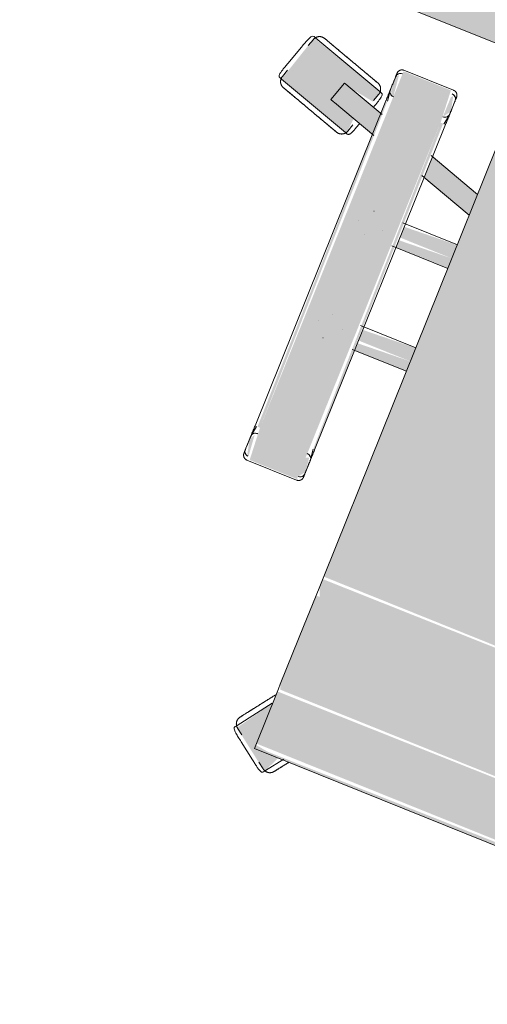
# Model space of a CAD drawing. Header units: millimetres. Extents: x -526411 to -400573, y 47353 to 130199.
# Tile 274 of 543: x -479536 to -479259, y 88995 to 89580. Entities that reach past the tile are written whole.
import ezdxf

# ---------------------------------------------------------------- set-up
doc = ezdxf.new("R2010")
doc.units = ezdxf.units.MM
doc.layers.add('I-FURN', color=30, linetype='Continuous', lineweight=18)

# ---------------------------------------------------------------- blocks, each defined once
blk = doc.blocks.new('80_KA_OP4_Open werkplek 4P - 2 wp 1 s_-248064-3e Verdieping - Percelen telling LI')
at = {"layer": 'I-FURN'}
blk.add_hatch(color=122, dxfattribs=at).paths.add_polyline_path([(3500, 50), (3500, 850), (1850, 850), (1850, 50), (3334.57, 50)], flags=0)
blk.add_line((1850, 50), (3500, 50), dxfattribs=at)
blk = doc.blocks.new('82_3B_bureaustoel - directie vierkant - 82_3B_bureaustoel - directie vierkant-V7-3e Verdieping - Percelen telling LI')
at = {"layer": 'I-FURN'}
for points in [[(192.68, 292.2), (187.92, 281.78), (203.2, 279.49), (203.4, 252.95), (217.4, 274.24), (193.28, 291.76)], [(-203.2, 281.78), (-203.2, 278.66), (203.2, 280.69), (201.94, 281.78), (-201.74, 281.78)], [(-203.2, 278.66), (-203.2, 246.88), (203.2, 246.88), (203.2, 278.66), (-124.64, 278.66)], [(-203.2, 246.88), (-201.92, 243.71), (203.2, 245.33), (203.2, 246.88), (-111.83, 246.88)], [(-203.2, 243.71), (-201.03, 240.7), (203.2, 240.7), (201.99, 243.71), (-203.14, 243.71)], [(-203.2, 240.7), (-203.2, 220.63), (203.2, 220.63), (203.2, 240.7), (-201.99, 240.7)], [(-203.2, 220.63), (-203.2, 203.86), (203.2, 203.86), (203.2, 220.63), (-197.77, 220.63)], [(-203.2, 203.86), (-203.2, 183.93), (203.2, 183.93), (203.2, 203.86), (-196.45, 203.86)], [(-203.2, 183.93), (-203.2, 178.18), (203.2, 178.18), (200.89, 183.93), (-200.51, 183.93)], [(-203.2, 178.18), (-201.03, 171.84), (203.2, 173.43), (203.2, 178.18), (-202.49, 178.18)], [(-203.2, 171.84), (-203.2, -103.38), (203.2, -103.38), (203.2, 171.84), (-202.56, 171.84)], [(239.51, 124.06), (239.51, 104), (271.26, 104), (269.78, 124.06), (257.82, 124.06)], [(236.34, 104), (237.93, -104), (239.51, -104), (237.27, 104), (236.45, 104)], [(239.51, 104), (239.51, -104), (271.26, -104), (271.26, 104)], [(271.26, 104), (273.51, -104), (274.44, -102.72), (272.85, 104), (272.09, 104)], [(203.2, 40.26), (203.2, 34.13), (236.34, 35.86), (236.34, 40.26), (213.16, 40.26)], [(203.2, 34.13), (203.2, 31.75), (236.34, 31.75), (236.34, 34.13), (215.63, 34.13)], [(203.2, 31.75), (203.2, 25.62), (236.34, 27.34), (236.34, 31.75), (216.59, 31.75)], [(203.2, -25.62), (203.2, -31.75), (236.34, -30.02), (236.34, -25.62), (204.77, -25.62)], [(203.2, -31.75), (203.2, -34.13), (236.34, -34.13), (236.34, -31.75), (207.24, -31.75)], [(203.2, -34.13), (203.2, -40.26), (236.34, -38.62), (236.34, -34.13), (208.2, -34.13)], [(239.51, -104), (241, -124.06), (271.26, -124.06), (271.26, -104)]]:
    blk.add_hatch(color=122, dxfattribs=at).paths.add_polyline_path(points, flags=0)
h = blk.add_hatch(color=122, dxfattribs=at)
h.paths.add_polyline_path([(239.51, 122.36), (236.34, 118.23), (237.57, 109.56), (239.51, 110.35), (239.51, 120.38)], flags=0)
h.paths.add_polyline_path([(271.26, 122.36), (272.61, 109.06), (274.44, 112.5), (272.35, 121.36), (271.83, 121.84)], flags=0)
h = blk.add_hatch(color=122, dxfattribs=at)
h.paths.add_polyline_path([(203.2, -59.35), (203.2, -72.7), (236.34, -83.47), (236.34, -70.11), (220.64, -65.01)], flags=0)
h.paths.add_polyline_path([(274.44, -82.49), (274.44, -95.85), (298.44, -103.65), (302.24, -91.53), (278, -83.65)], flags=0)
h = blk.add_hatch(color=122, dxfattribs=at)
h.paths.add_polyline_path([(288.41, -77.02), (286.55, -78.73), (288.23, -77.53)], flags=0)
h.paths.add_polyline_path([(289.02, -77.22), (288.26, -86.98), (301.92, -92.93), (296.79, -103.11), (281.44, -100.54), (279.92, -107.64), (327.83, -122.55), (336.73, -92.72), (289.73, -77.45)], flags=0)
h.paths.add_polyline_path([(303.02, -91.78), (305.1, -92.45), (303, -91.86)], flags=0)
h = blk.add_hatch(color=122, dxfattribs=at)
h.paths.add_polyline_path([(239.51, -107.78), (236.34, -112.5), (238.42, -121.36), (239.51, -120.38), (239.51, -110.35)], flags=0)
h.paths.add_polyline_path([(271.26, -107.82), (272.93, -120.83), (274.44, -119.44), (273.7, -110.06), (271.56, -108.09)], flags=0)
for p, q in [((192.24, 291.6), (193.05, 292.72)), ((184.67, 281.18), (192.24, 291.6)), ((197.73, 288.36), (193.88, 291.16)), ((212.02, 281.02), (201.75, 288.49)), ((212.02, 281.02), (201.75, 288.49)), ((203.2, 281.84), (-203.2, 281.84)), ((203.2, 281.84), (203.2, 278.66)), ((203.2, 278.66), (203.2, 246.88)), ((217, 274.36), (213.14, 277.16)), ((217.92, 272.94), (203.4, 252.95)), ((218.74, 274.06), (217.92, 272.94)), ((203.2, 246.88), (203.2, 243.71)), ((203.2, 243.71), (203.2, 240.7)), ((203.2, 240.7), (203.2, 220.63)), ((203.2, 220.63), (203.2, 203.86)), ((203.2, 203.86), (203.2, 183.93)), ((203.2, 183.93), (203.2, 178.18)), ((203.2, 178.18), (203.2, 171.84)), ((203.2, 171.84), (203.2, -103.38)), ((271.26, 124.72), (239.51, 124.72)), ((236.34, 119.44), (236.34, 110.7)), ((274.44, 110.74), (274.44, 119.44)), ((236.34, 111.36), (236.34, 110.7)), ((274.44, 110.74), (274.44, 111.4)), ((237.34, 104), (236.37, 110.29)), ((274.41, 110.32), (273.43, 104)), ((236.34, 104), (236.34, -104)), ((274.44, -104), (274.44, 104)), ((237.93, 40.48), (203.2, 40.48)), ((256.52, 40.48), (256.56, 40.48)), ((247.85, 31.77), (247.85, 31.75)), ((262.93, 31.77), (262.93, 31.81)), ((203.2, 25.4), (238.69, 25.4)), ((256.56, 25.4), (256.51, 25.4)), ((239, -25.4), (203.2, -25.4)), ((256.52, -25.4), (256.56, -25.4)), ((247.85, -31.77), (247.85, -31.81)), ((262.93, -31.77), (262.93, -31.75)), ((203.2, -40.48), (238.16, -40.48)), ((256.56, -40.48), (256.51, -40.48)), ((203.2, -59.35), (238.05, -70.67)), ((237.33, -83.79), (203.2, -72.7)), ((288.67, -78.77), (287.2, -83.3)), ((288.41, -77.02), (289.73, -77.45)), ((289.73, -77.45), (336.73, -92.72)), ((273.51, -82.19), (302.36, -91.57)), ((301.17, -104.53), (305.1, -92.46)), ((302.36, -91.57), (303.02, -91.78)), ((303.02, -91.78), (305.1, -92.45)), ((336.73, -92.72), (338.05, -93.15)), ((298.44, -103.65), (273.51, -95.55)), ((335.35, -98.95), (336.82, -94.42)), ((236.37, -110.29), (237.34, -104)), ((273.43, -104), (274.41, -110.32)), ((281.31, -101.42), (279.84, -105.95)), ((299.1, -103.86), (298.44, -103.65)), ((301.17, -104.53), (299.1, -103.86)), ((332.79, -114.81), (336.71, -102.73)), ((332.79, -114.81), (336.71, -102.73)), ((236.34, -110.7), (236.34, -119.44)), ((236.34, -110.7), (236.34, -111.36)), ((274.44, -119.44), (274.44, -110.74)), ((274.44, -111.4), (274.44, -110.74)), ((279.92, -107.64), (278.6, -107.21)), ((326.92, -122.92), (279.92, -107.64)), ((327.99, -121.59), (329.46, -117.06)), ((239.51, -124.72), (271.26, -124.72)), ((328.24, -123.34), (326.92, -122.92))]:
    blk.add_line(p, q, dxfattribs=at)
at = {"layer": 'I-FURN', "flags": 128}
for points in [[(181.15, 281.74), (181.56, 282.31), (181.97, 282.87), (182.36, 283.41), (182.74, 283.93), (183.11, 284.44), (183.47, 284.93), (183.81, 285.4), (184.14, 285.86), (184.46, 286.29), (184.76, 286.71), (185.04, 287.1), (185.31, 287.47), (185.56, 287.82), (185.8, 288.14), (186.02, 288.44), (186.22, 288.72), (186.41, 288.97), (186.57, 289.2), (186.72, 289.41), (186.85, 289.58), (186.96, 289.74), (187.05, 289.86), (187.12, 289.96), (187.18, 290.04), (187.21, 290.08), (187.23, 290.1)], [(187.23, 290.1), (187.22, 290.09), (187.19, 290.05), (187.14, 289.98), (187.07, 289.89), (186.99, 289.77), (186.88, 289.63), (186.76, 289.46), (186.61, 289.26), (186.45, 289.04), (186.27, 288.79), (186.08, 288.52), (185.86, 288.23), (185.63, 287.91), (185.38, 287.56), (185.12, 287.2), (184.84, 286.81), (184.54, 286.41), (184.23, 285.98), (183.9, 285.53), (183.56, 285.06), (183.21, 284.58), (182.84, 284.07), (182.46, 283.55), (182.07, 283.01), (181.67, 282.46), (181.26, 281.89)], [(187.23, 290.1), (187.34, 290.26), (187.46, 290.4), (187.59, 290.55), (187.72, 290.68), (187.86, 290.81), (188, 290.94), (188.15, 291.06), (188.3, 291.17), (188.46, 291.28), (188.62, 291.38), (188.79, 291.48), (188.95, 291.57), (189.13, 291.65), (189.3, 291.72), (189.48, 291.79), (189.66, 291.85), (189.84, 291.9), (190.03, 291.95), (190.21, 291.99), (190.4, 292.02), (190.59, 292.04), (190.78, 292.06), (190.97, 292.07), (191.16, 292.07), (191.35, 292.06), (191.54, 292.04), (191.73, 292.02), (191.92, 291.99), (192.11, 291.96), (192.29, 291.91), (192.48, 291.86), (192.66, 291.8), (192.83, 291.73), (193.01, 291.66), (193.18, 291.58), (193.35, 291.49), (193.52, 291.4), (193.68, 291.3), (193.84, 291.19), (193.88, 291.16)], [(217, 274.36), (217.15, 274.25), (217.29, 274.13), (217.44, 274), (217.57, 273.87), (217.71, 273.73), (217.83, 273.59), (217.95, 273.44), (218.07, 273.29), (218.17, 273.13), (218.28, 272.97), (218.37, 272.8), (218.46, 272.63), (218.54, 272.46), (218.62, 272.29), (218.68, 272.11), (218.74, 271.93), (218.8, 271.74), (218.84, 271.56), (218.88, 271.37), (218.91, 271.19), (218.93, 271), (218.95, 270.81), (218.96, 270.62), (218.96, 270.43), (218.95, 270.24), (218.94, 270.05), (218.91, 269.86), (218.88, 269.67), (218.85, 269.48), (218.8, 269.3), (218.75, 269.11), (218.69, 268.93), (218.62, 268.75), (218.55, 268.58), (218.47, 268.41), (218.38, 268.24), (218.29, 268.07), (218.19, 267.91), (218.08, 267.75), (218.05, 267.71)], [(205.97, 251.08), (206.45, 251.75), (206.93, 252.41), (207.42, 253.07), (207.89, 253.73), (208.37, 254.39), (208.84, 255.04), (209.31, 255.68), (209.77, 256.31), (210.23, 256.94), (210.67, 257.56), (211.11, 258.17), (211.55, 258.76), (211.97, 259.34), (212.39, 259.91), (212.79, 260.47), (213.18, 261.01), (213.57, 261.54), (213.93, 262.05), (214.29, 262.54), (214.64, 263.01), (214.96, 263.46), (215.28, 263.9), (215.58, 264.31), (215.87, 264.7), (216.13, 265.07), (216.39, 265.42), (216.62, 265.75), (216.84, 266.05), (217.04, 266.33), (217.23, 266.58), (217.39, 266.81), (217.54, 267.01), (217.67, 267.19), (217.78, 267.34), (217.87, 267.47), (217.95, 267.57), (218, 267.64), (218.03, 267.69), (218.05, 267.71)], [(218.05, 267.71), (218.04, 267.7), (218.01, 267.66), (217.96, 267.59), (217.9, 267.5), (217.81, 267.38), (217.7, 267.23), (217.58, 267.06), (217.44, 266.87), (217.28, 266.64), (217.1, 266.4), (216.9, 266.13), (216.68, 265.83), (216.45, 265.51), (216.2, 265.17), (215.94, 264.81), (215.66, 264.42), (215.36, 264.01), (215.05, 263.58), (214.73, 263.13), (214.39, 262.67), (214.03, 262.18), (213.67, 261.68), (213.29, 261.16), (212.9, 260.62), (212.5, 260.07), (212.08, 259.5), (211.66, 258.92), (211.23, 258.33), (210.79, 257.72), (210.35, 257.11), (209.89, 256.48), (209.43, 255.85), (208.97, 255.21), (208.5, 254.56), (208.02, 253.91), (207.55, 253.25), (207.06, 252.59), (206.58, 251.93), (206.1, 251.26), (205.97, 251.08)], [(203.44, 247.6), (203.92, 248.26), (204.39, 248.91), (204.87, 249.58), (205.36, 250.24), (205.84, 250.9), (205.97, 251.08)], [(205.97, 251.08), (205.49, 250.42), (205, 249.75), (204.52, 249.09), (204.05, 248.43), (203.57, 247.78)], [(236.34, 121.54), (236.34, 121.67), (236.35, 121.8), (236.36, 121.92), (236.38, 122.05), (236.4, 122.17), (236.43, 122.3), (236.46, 122.42), (236.5, 122.54), (236.54, 122.66), (236.59, 122.78), (236.64, 122.9), (236.7, 123.01), (236.76, 123.12), (236.82, 123.23), (236.89, 123.34), (236.97, 123.44), (237.05, 123.54), (237.13, 123.64), (237.21, 123.73), (237.3, 123.82), (237.39, 123.91), (237.49, 123.99), (237.59, 124.07), (237.69, 124.14), (237.8, 124.22), (237.91, 124.28), (238.02, 124.34), (238.13, 124.4), (238.25, 124.45), (238.36, 124.5), (238.48, 124.55), (238.6, 124.59), (238.73, 124.62), (238.85, 124.65), (238.97, 124.67), (239.1, 124.69), (239.23, 124.71), (239.35, 124.71), (239.48, 124.72), (239.51, 124.72)], [(271.26, 124.72), (271.39, 124.72), (271.52, 124.71), (271.64, 124.7), (271.77, 124.68), (271.89, 124.66), (272.02, 124.63), (272.14, 124.6), (272.26, 124.56), (272.38, 124.52), (272.5, 124.47), (272.62, 124.42), (272.73, 124.36), (272.84, 124.3), (272.95, 124.23), (273.06, 124.16), (273.16, 124.09), (273.26, 124.01), (273.36, 123.93), (273.45, 123.85), (273.54, 123.76), (273.63, 123.66), (273.71, 123.57), (273.79, 123.47), (273.86, 123.36), (273.94, 123.26), (274, 123.15), (274.06, 123.04), (274.12, 122.93), (274.17, 122.81), (274.22, 122.69), (274.27, 122.58), (274.31, 122.45), (274.34, 122.33), (274.37, 122.21), (274.39, 122.08), (274.41, 121.96), (274.43, 121.83), (274.43, 121.71), (274.44, 121.58), (274.44, 121.54)], [(236.34, 120.11), (236.34, 120.37), (236.34, 120.61), (236.34, 120.83), (236.34, 121.01), (236.34, 121.17), (236.34, 121.3), (236.34, 121.4), (236.34, 121.48), (236.34, 121.52), (236.34, 121.54)], [(236.34, 121.54), (236.34, 121.53), (236.34, 121.49), (236.34, 121.42), (236.34, 121.32), (236.34, 121.19), (236.34, 121.04), (236.34, 120.86), (236.34, 120.65), (236.34, 120.42), (236.34, 120.16), (236.34, 119.87), (236.34, 119.56), (236.34, 119.23), (236.34, 118.86), (236.34, 118.48), (236.34, 118.07), (236.34, 117.64), (236.34, 117.19), (236.34, 116.72), (236.34, 116.22), (236.34, 115.71), (236.34, 115.18), (236.34, 114.63), (236.34, 114.06), (236.34, 113.48), (236.34, 112.88), (236.34, 112.27), (236.34, 111.64), (236.34, 111.01), (236.34, 110.36), (236.34, 109.7), (236.34, 109.03), (236.34, 108.36), (236.34, 107.67), (236.34, 106.98), (236.34, 106.29), (236.34, 105.59), (236.34, 104.89), (236.34, 104.19), (236.34, 104)], [(274.44, 104), (274.44, 104.7), (274.44, 105.4), (274.44, 106.1), (274.44, 106.8), (274.44, 107.49), (274.44, 108.17), (274.44, 108.85), (274.44, 109.52), (274.44, 110.18), (274.44, 110.83), (274.44, 111.47), (274.44, 112.1), (274.44, 112.72), (274.44, 113.32), (274.44, 113.91), (274.44, 114.48), (274.44, 115.03), (274.44, 115.57), (274.44, 116.09), (274.44, 116.59), (274.44, 117.06), (274.44, 117.52), (274.44, 117.96), (274.44, 118.37), (274.44, 118.76), (274.44, 119.13), (274.44, 119.47), (274.44, 119.79), (274.44, 120.08), (274.44, 120.35), (274.44, 120.59), (274.44, 120.81), (274.44, 121), (274.44, 121.16), (274.44, 121.29), (274.44, 121.39), (274.44, 121.47), (274.44, 121.52), (274.44, 121.54)], [(274.44, 121.54), (274.44, 121.53), (274.44, 121.49), (274.44, 121.42), (274.44, 121.32), (274.44, 121.19), (274.44, 121.04), (274.44, 120.86), (274.44, 120.65), (274.44, 120.42), (274.44, 120.16), (274.44, 120.11)], [(288.67, -78.77), (288.73, -78.59), (288.8, -78.41), (288.88, -78.24), (288.96, -78.07), (289.05, -77.9), (289.15, -77.74), (289.25, -77.58), (289.36, -77.42), (289.48, -77.27), (289.6, -77.12), (289.73, -76.98), (289.86, -76.85), (290, -76.72), (290.14, -76.59), (290.29, -76.47), (290.44, -76.36), (290.6, -76.25), (290.76, -76.15), (290.93, -76.06), (291.1, -75.97), (291.27, -75.89), (291.45, -75.81), (291.63, -75.75), (291.81, -75.69), (291.99, -75.64), (292.17, -75.59), (292.36, -75.55), (292.55, -75.53), (292.74, -75.5), (292.93, -75.49), (293.12, -75.48), (293.31, -75.48), (293.5, -75.49), (293.69, -75.51), (293.88, -75.53), (294.07, -75.56), (294.25, -75.6), (294.44, -75.64), (294.62, -75.7), (294.67, -75.71)], [(314.22, -82.06), (313.43, -81.81), (312.65, -81.56), (311.88, -81.3), (311.1, -81.05), (310.33, -80.8), (309.57, -80.55), (308.81, -80.31), (308.07, -80.07), (307.33, -79.83), (306.6, -79.59), (305.89, -79.36), (305.19, -79.13), (304.5, -78.91), (303.83, -78.69), (303.18, -78.48), (302.54, -78.27), (301.93, -78.07), (301.33, -77.88), (300.75, -77.69), (300.19, -77.51), (299.66, -77.34), (299.15, -77.17), (298.67, -77.01), (298.2, -76.86), (297.77, -76.72), (297.36, -76.59), (296.98, -76.46), (296.62, -76.35), (296.3, -76.24), (296, -76.15), (295.73, -76.06), (295.49, -75.98), (295.28, -75.91), (295.1, -75.85), (294.95, -75.81), (294.84, -75.77), (294.75, -75.74), (294.7, -75.72), (294.67, -75.71)], [(294.67, -75.71), (294.69, -75.72), (294.73, -75.73), (294.81, -75.76), (294.92, -75.79), (295.06, -75.84), (295.23, -75.9), (295.43, -75.96), (295.66, -76.04), (295.92, -76.12), (296.21, -76.22), (296.53, -76.32), (296.88, -76.43), (297.25, -76.55), (297.66, -76.68), (298.08, -76.82), (298.54, -76.97), (299.02, -77.13), (299.52, -77.29), (300.05, -77.46), (300.6, -77.64), (301.17, -77.83), (301.76, -78.02), (302.37, -78.22), (303.01, -78.42), (303.66, -78.63), (304.32, -78.85), (305, -79.07), (305.7, -79.3), (306.41, -79.53), (307.13, -79.76), (307.87, -80), (308.61, -80.24), (309.37, -80.49), (310.13, -80.74), (310.89, -80.99), (311.67, -81.24), (312.44, -81.49), (313.22, -81.74), (314, -82), (314.22, -82.06)], [(314.22, -82.06), (315, -82.32), (315.78, -82.57), (316.56, -82.82), (317.33, -83.08), (318.1, -83.33), (318.86, -83.57), (319.62, -83.82), (320.36, -84.06), (321.1, -84.3), (321.83, -84.54), (322.54, -84.77), (323.24, -85), (323.93, -85.22), (324.6, -85.44), (325.25, -85.65), (325.89, -85.86), (326.51, -86.06), (327.1, -86.25), (327.68, -86.44), (328.24, -86.62), (328.77, -86.79), (329.28, -86.96), (329.77, -87.12), (330.23, -87.27), (330.66, -87.41), (331.07, -87.54), (331.45, -87.67), (331.81, -87.78), (332.14, -87.89), (332.43, -87.98), (332.7, -88.07), (332.94, -88.15), (333.15, -88.22), (333.33, -88.27), (333.48, -88.32), (333.59, -88.36), (333.68, -88.39), (333.74, -88.41), (333.76, -88.41)], [(333.76, -88.42), (333.75, -88.41), (333.7, -88.4), (333.62, -88.37), (333.51, -88.33), (333.37, -88.29), (333.2, -88.23), (333, -88.17), (332.77, -88.09), (332.51, -88.01), (332.22, -87.91), (331.9, -87.81), (331.55, -87.7), (331.18, -87.58), (330.78, -87.45), (330.35, -87.31), (329.89, -87.16), (329.41, -87), (328.91, -86.84), (328.38, -86.67), (327.83, -86.49), (327.26, -86.3), (326.67, -86.11), (326.06, -85.91), (325.43, -85.71), (324.78, -85.5), (324.11, -85.28), (323.43, -85.06), (322.73, -84.83), (322.02, -84.6), (321.3, -84.37), (320.56, -84.13), (319.82, -83.89), (319.07, -83.64), (318.31, -83.39), (317.54, -83.14), (316.77, -82.89), (315.99, -82.64), (315.21, -82.39), (314.43, -82.13), (314.22, -82.06)], [(333.76, -88.42), (333.94, -88.48), (334.12, -88.55), (334.29, -88.62), (334.46, -88.71), (334.63, -88.8), (334.8, -88.9), (334.96, -89), (335.11, -89.11), (335.26, -89.22), (335.41, -89.35), (335.55, -89.47), (335.69, -89.61), (335.82, -89.75), (335.94, -89.89), (336.06, -90.04), (336.18, -90.19), (336.28, -90.35), (336.38, -90.51), (336.48, -90.68), (336.56, -90.84), (336.65, -91.02), (336.72, -91.19), (336.79, -91.37), (336.84, -91.55), (336.9, -91.74), (336.94, -91.92), (336.98, -92.11), (337.01, -92.3), (337.03, -92.49), (337.04, -92.68), (337.05, -92.87), (337.05, -93.06), (337.04, -93.25), (337.03, -93.44), (337, -93.63), (336.97, -93.81), (336.93, -94), (336.89, -94.18), (336.83, -94.37), (336.82, -94.42)], [(236.34, -104), (236.34, -104.7), (236.34, -105.4), (236.34, -106.1), (236.34, -106.8), (236.34, -107.49), (236.34, -108.17), (236.34, -108.85), (236.34, -109.52), (236.34, -110.18), (236.34, -110.83), (236.34, -111.47), (236.34, -112.1), (236.34, -112.72), (236.34, -113.32), (236.34, -113.91), (236.34, -114.48), (236.34, -115.03), (236.34, -115.57), (236.34, -116.09), (236.34, -116.59), (236.34, -117.06), (236.34, -117.52), (236.34, -117.96), (236.34, -118.37), (236.34, -118.76), (236.34, -119.13), (236.34, -119.47), (236.34, -119.79), (236.34, -120.08), (236.34, -120.35), (236.34, -120.59), (236.34, -120.81), (236.34, -121), (236.34, -121.16), (236.34, -121.29), (236.34, -121.39), (236.34, -121.47), (236.34, -121.52), (236.34, -121.54)], [(274.44, -121.54), (274.44, -121.53), (274.44, -121.49), (274.44, -121.42), (274.44, -121.32), (274.44, -121.19), (274.44, -121.04), (274.44, -120.86), (274.44, -120.65), (274.44, -120.42), (274.44, -120.16), (274.44, -119.87), (274.44, -119.56), (274.44, -119.23), (274.44, -118.86), (274.44, -118.48), (274.44, -118.07), (274.44, -117.64), (274.44, -117.19), (274.44, -116.72), (274.44, -116.22), (274.44, -115.71), (274.44, -115.18), (274.44, -114.63), (274.44, -114.06), (274.44, -113.48), (274.44, -112.88), (274.44, -112.27), (274.44, -111.64), (274.44, -111.01), (274.44, -110.36), (274.44, -109.7), (274.44, -109.03), (274.44, -108.36), (274.44, -107.67), (274.44, -106.98), (274.44, -106.29), (274.44, -105.59), (274.44, -104.89), (274.44, -104.19), (274.44, -104)], [(282.9, -111.95), (282.72, -111.89), (282.54, -111.82), (282.36, -111.74), (282.19, -111.66), (282.03, -111.57), (281.86, -111.47), (281.7, -111.37), (281.55, -111.26), (281.4, -111.14), (281.25, -111.02), (281.11, -110.89), (280.97, -110.76), (280.84, -110.62), (280.72, -110.48), (280.6, -110.33), (280.48, -110.17), (280.38, -110.02), (280.28, -109.85), (280.18, -109.69), (280.09, -109.52), (280.01, -109.35), (279.94, -109.17), (279.87, -108.99), (279.81, -108.81), (279.76, -108.63), (279.72, -108.44), (279.68, -108.26), (279.65, -108.07), (279.63, -107.88), (279.61, -107.69), (279.61, -107.5), (279.61, -107.31), (279.62, -107.12), (279.63, -106.93), (279.65, -106.74), (279.69, -106.55), (279.72, -106.36), (279.77, -106.18), (279.82, -106), (279.84, -105.95)], [(302.44, -118.3), (301.66, -118.05), (300.88, -117.79), (300.1, -117.54), (299.33, -117.29), (298.56, -117.04), (297.8, -116.79), (297.04, -116.54), (296.29, -116.3), (295.56, -116.06), (294.83, -115.83), (294.12, -115.59), (293.42, -115.37), (292.73, -115.14), (292.06, -114.93), (291.41, -114.71), (290.77, -114.51), (290.15, -114.31), (289.55, -114.11), (288.98, -113.92), (288.42, -113.74), (287.89, -113.57), (287.38, -113.41), (286.89, -113.25), (286.43, -113.1), (286, -112.96), (285.59, -112.82), (285.2, -112.7), (284.85, -112.58), (284.52, -112.48), (284.22, -112.38), (283.96, -112.29), (283.72, -112.22), (283.51, -112.15), (283.33, -112.09), (283.18, -112.04), (283.06, -112), (282.98, -111.98), (282.92, -111.96), (282.9, -111.95)], [(282.9, -111.95), (282.91, -111.95), (282.96, -111.97), (283.04, -111.99), (283.15, -112.03), (283.29, -112.08), (283.46, -112.13), (283.66, -112.2), (283.89, -112.27), (284.15, -112.36), (284.44, -112.45), (284.76, -112.55), (285.11, -112.67), (285.48, -112.79), (285.88, -112.92), (286.31, -113.06), (286.76, -113.21), (287.24, -113.36), (287.75, -113.53), (288.27, -113.7), (288.82, -113.88), (289.4, -114.06), (289.99, -114.25), (290.6, -114.45), (291.23, -114.66), (291.88, -114.87), (292.55, -115.08), (293.23, -115.31), (293.93, -115.53), (294.64, -115.76), (295.36, -116), (296.09, -116.24), (296.84, -116.48), (297.59, -116.72), (298.35, -116.97), (299.12, -117.22), (299.89, -117.47), (300.67, -117.72), (301.45, -117.98), (302.23, -118.23), (302.44, -118.3)], [(236.34, -121.54), (236.34, -121.53), (236.34, -121.49), (236.34, -121.42), (236.34, -121.32), (236.34, -121.19), (236.34, -121.04), (236.34, -120.86), (236.34, -120.65), (236.34, -120.42), (236.34, -120.16), (236.34, -120.11)], [(239.51, -124.72), (239.39, -124.72), (239.26, -124.71), (239.13, -124.7), (239.01, -124.68), (238.88, -124.66), (238.76, -124.63), (238.64, -124.6), (238.52, -124.56), (238.4, -124.52), (238.28, -124.47), (238.16, -124.42), (238.05, -124.36), (237.94, -124.3), (237.83, -124.23), (237.72, -124.16), (237.62, -124.09), (237.52, -124.01), (237.42, -123.93), (237.33, -123.85), (237.24, -123.76), (237.15, -123.66), (237.07, -123.57), (236.99, -123.47), (236.91, -123.36), (236.84, -123.26), (236.78, -123.15), (236.71, -123.04), (236.66, -122.93), (236.6, -122.81), (236.55, -122.69), (236.51, -122.58), (236.47, -122.45), (236.44, -122.33), (236.41, -122.21), (236.39, -122.08), (236.37, -121.96), (236.35, -121.83), (236.34, -121.71), (236.34, -121.58), (236.34, -121.54)], [(274.44, -121.54), (274.44, -121.67), (274.43, -121.8), (274.42, -121.92), (274.4, -122.05), (274.38, -122.17), (274.35, -122.3), (274.32, -122.42), (274.28, -122.54), (274.24, -122.66), (274.19, -122.78), (274.14, -122.9), (274.08, -123.01), (274.02, -123.12), (273.95, -123.23), (273.88, -123.34), (273.81, -123.44), (273.73, -123.54), (273.65, -123.64), (273.57, -123.73), (273.48, -123.82), (273.38, -123.91), (273.29, -123.99), (273.19, -124.07), (273.08, -124.14), (272.98, -124.22), (272.87, -124.28), (272.76, -124.34), (272.65, -124.4), (272.53, -124.45), (272.41, -124.5), (272.3, -124.55), (272.17, -124.59), (272.05, -124.62), (271.93, -124.65), (271.8, -124.67), (271.68, -124.69), (271.55, -124.71), (271.43, -124.71), (271.3, -124.72), (271.26, -124.72)], [(274.44, -120.11), (274.44, -120.37), (274.44, -120.61), (274.44, -120.83), (274.44, -121.01), (274.44, -121.17), (274.44, -121.3), (274.44, -121.4), (274.44, -121.48), (274.44, -121.52), (274.44, -121.54)], [(302.44, -118.3), (303.22, -118.55), (304, -118.81), (304.78, -119.06), (305.56, -119.31), (306.33, -119.56), (307.09, -119.81), (307.84, -120.05), (308.59, -120.3), (309.33, -120.54), (310.05, -120.77), (310.77, -121), (311.47, -121.23), (312.15, -121.46), (312.82, -121.67), (313.48, -121.89), (314.11, -122.09), (314.73, -122.29), (315.33, -122.49), (315.91, -122.68), (316.46, -122.86), (317, -123.03), (317.51, -123.19), (317.99, -123.35), (318.45, -123.5), (318.89, -123.64), (319.3, -123.78), (319.68, -123.9), (320.04, -124.02), (320.36, -124.12), (320.66, -124.22), (320.93, -124.31), (321.17, -124.38), (321.38, -124.45), (321.56, -124.51), (321.7, -124.56), (321.82, -124.6), (321.91, -124.62), (321.96, -124.64), (321.99, -124.65)], [(321.99, -124.65), (321.97, -124.65), (321.93, -124.63), (321.85, -124.6), (321.74, -124.57), (321.6, -124.52), (321.43, -124.47), (321.23, -124.4), (321, -124.33), (320.74, -124.24), (320.45, -124.15), (320.13, -124.05), (319.78, -123.93), (319.4, -123.81), (319, -123.68), (318.57, -123.54), (318.12, -123.39), (317.64, -123.24), (317.14, -123.07), (316.61, -122.9), (316.06, -122.72), (315.49, -122.54), (314.9, -122.35), (314.28, -122.15), (313.65, -121.94), (313, -121.73), (312.34, -121.51), (311.65, -121.29), (310.96, -121.07), (310.25, -120.84), (309.52, -120.6), (308.79, -120.36), (308.05, -120.12), (307.29, -119.88), (306.53, -119.63), (305.76, -119.38), (304.99, -119.13), (304.21, -118.88), (303.43, -118.62), (302.65, -118.37), (302.44, -118.3)], [(327.99, -121.59), (327.93, -121.77), (327.86, -121.95), (327.78, -122.12), (327.7, -122.3), (327.61, -122.46), (327.51, -122.63), (327.41, -122.79), (327.3, -122.94), (327.18, -123.09), (327.06, -123.24), (326.93, -123.38), (326.8, -123.52), (326.66, -123.65), (326.52, -123.77), (326.37, -123.89), (326.21, -124.01), (326.06, -124.11), (325.89, -124.21), (325.73, -124.31), (325.56, -124.4), (325.39, -124.48), (325.21, -124.55), (325.03, -124.62), (324.85, -124.68), (324.67, -124.73), (324.48, -124.77), (324.3, -124.81), (324.11, -124.84), (323.92, -124.86), (323.73, -124.88), (323.54, -124.88), (323.35, -124.88), (323.16, -124.87), (322.97, -124.86), (322.78, -124.83), (322.59, -124.8), (322.4, -124.77), (322.22, -124.72), (322.04, -124.67), (321.99, -124.65)]]:
    blk.add_lwpolyline(points, dxfattribs=at)
at = {"layer": 'I-FURN'}
for centre, major_axis, ratio, start_param, end_param in [((239.51, 119.44), (-3.17, 0), 0.918218, 4.712389, 6.283185), ((239.51, 119.44), (3.17, 0), 0.918252, 1.832596, 3.141593), ((271.26, 119.44), (-3.17, 0), 0.918218, 3.141593, 4.565004), ((271.26, 119.44), (3.17, 0), 0.918252, 0, 1.308997), ((239.51, 110.7), (-3.17, 0), 0.918218, 0, 1.570796), ((239.51, 110.7), (3.17, 0), 0.918252, 3.141593, 4.45059), ((271.22, 110.74), (-3.22, 0), 0.918252, 1.570796, 3.141593), ((271.22, 110.74), (3.22, 0), 0.918218, 4.727082, 6.283185), ((239.51, -110.7), (3.17, 0), 0.918218, 1.570796, 3.141593), ((239.51, -110.7), (3.17, 0), 0.918252, 1.832596, 3.141593), ((271.22, -110.74), (3.22, 0), 0.918218, 0, 1.570796), ((271.22, -110.74), (3.22, 0), 0.918252, 0, 1.308997), ((239.51, -119.44), (3.17, 0), 0.918218, 3.141593, 4.712389), ((239.51, -119.44), (3.17, 0), 0.918252, 3.141593, 4.45059), ((271.26, -119.44), (3.17, 0), 0.918218, 4.712389, 6.283185), ((271.26, -119.44), (3.18, 0), 0.918252, 4.974188, 6.283185)]:
    blk.add_ellipse(centre, major_axis=major_axis, ratio=ratio, start_param=start_param, end_param=end_param, dxfattribs=at)
for points, knots in [([(201.75, 288.49), (201.01, 289.02), (199.98, 289.78), (198.72, 290.68), (197.55, 291.5), (196.14, 292.42), (194.95, 293), (194.23, 293.17), (193.61, 293.18), (193.25, 292.97), (193.05, 292.72)], [0, 0, 0, 0, 0.166667, 0.25, 0.333333, 0.5, 0.666667, 0.75, 0.833333, 1, 1, 1, 1]), ([(218.74, 274.06), (219.04, 274.47), (219, 275.19), (218.02, 276.4), (216.69, 277.58), (214.64, 279.12), (212.91, 280.38), (212.02, 281.02)], [0, 0, 0, 0, 0.285714, 0.428571, 0.571429, 0.785714, 1, 1, 1, 1]), ([(288.41, -77.02), (288.11, -76.94), (287.69, -76.98), (287.19, -77.35), (286.72, -77.91), (286.09, -79.08), (285.49, -80.65), (285.03, -82), (284.54, -83.47), (284.15, -84.69), (283.87, -85.56)], [0, 0, 0, 0, 0.166667, 0.25, 0.333333, 0.5, 0.666667, 0.75, 0.833333, 1, 1, 1, 1]), ([(336.71, -102.73), (336.99, -101.86), (337.39, -100.64), (337.86, -99.17), (338.28, -97.8), (338.71, -96.18), (338.9, -94.86), (338.85, -94.13), (338.66, -93.54), (338.35, -93.26), (338.05, -93.15)], [0, 0, 0, 0, 0.166667, 0.25, 0.333333, 0.5, 0.666667, 0.75, 0.833333, 1, 1, 1, 1]), ([(279.94, -97.64), (279.49, -99.03), (278.82, -101.05), (278.13, -103.41), (277.75, -105.15), (277.76, -106.59), (278.24, -107.1), (278.6, -107.21)], [0, 0, 0, 0, 0.285714, 0.428571, 0.571429, 0.785714, 1, 1, 1, 1]), ([(328.24, -123.34), (328.72, -123.5), (329.4, -123.25), (330.24, -121.94), (330.96, -120.31), (331.79, -117.88), (332.45, -115.85), (332.79, -114.81)], [0, 0, 0, 0, 0.285714, 0.428571, 0.571429, 0.785714, 1, 1, 1, 1])]:
    blk.add_open_spline(points, degree=3, knots=knots, dxfattribs=at)

msp = doc.modelspace()

# ---------------------------------------------------------------- block references
at = {"layer": 'I-FURN'}
for name, p, rotation in [('80_KA_OP4_Open werkplek 4P - 2 wp 1 s_-248064-3e Verdieping - Percelen telling LI', (-481585.27, 90451.05), 338.0624826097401), ('82_3B_bureaustoel - directie vierkant - 82_3B_bureaustoel - directie vierkant-V7-3e Verdieping - Percelen telling LI', (-479103.32, 89332.83), 158.06248260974)]:
    msp.add_blockref(name, p, dxfattribs=dict(at, rotation=rotation))

doc.saveas('drawing.dxf')
